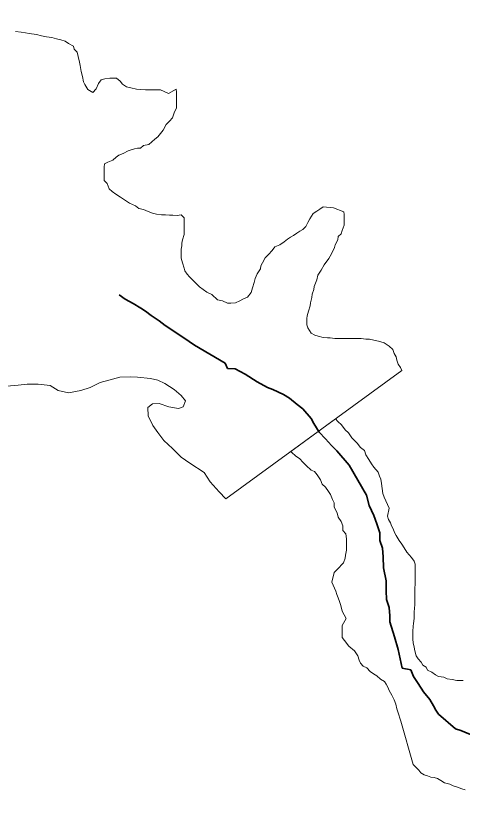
# Model space of a CAD drawing. Extents: x -1643653 to 4543381, y 1624270 to 13878484.
# Drawn here: x 589726 to 590331, y 8906797 to 8907871 of the extents above; entities that cross this region are included whole.
import ezdxf

# ---------------------------------------------------------------- set-up
doc = ezdxf.new("R2010")
doc.units = 0
doc.header["$LTSCALE"] = 200
doc.linetypes.add('LONG_DASH_SHORT_DASH', pattern=[9.9, 6, -1.2, 1.5, -1.2])
doc.layers.add('6', color=7, linetype='Continuous', lineweight=13)
doc.layers.add('60', color=7, linetype='Continuous', lineweight=13)

msp = doc.modelspace()

# ---------------------------------------------------------------- linework, layer by layer
at = {"layer": '6'}
msp.add_line((590010.8, 8907214.4), (590249.7, 8907388.8), dxfattribs=at)
for points in [[(589932.9, 8907765.4), (589921.9, 8907770), (589915.4, 8907770.1), (589911.4, 8907770.1), (589905.9, 8907770.1), (589901.9, 8907770.2), (589895.4, 8907770.7), (589889.4, 8907771.2), (589881.9, 8907772.8), (589876, 8907774.3), (589870.5, 8907777.9), (589867.5, 8907781.9), (589862.5, 8907785.9), (589853.5, 8907786), (589846.5, 8907785), (589841.5, 8907783.6), (589838, 8907778.6), (589834.9, 8907771.6), (589830.4, 8907766.6), (589823.4, 8907770.7), (589819.5, 8907777.2), (589817.5, 8907781.2), (589816, 8907788.2), (589814.6, 8907795.3), (589813.1, 8907803.3), (589812.2, 8907807.8), (589810.2, 8907815.3), (589808.8, 8907821.3), (589804.8, 8907825.4), (589803.8, 8907829.4), (589797.4, 8907832.9), (589792.9, 8907836.5), (589786.9, 8907838), (589780.9, 8907839.6), (589774.4, 8907841.1), (589767.4, 8907842.1), (589760.4, 8907843.7), (589753.9, 8907845.2), (589743.9, 8907846.8), (589739, 8907847.8), (589733, 8907848.4), (589725.5, 8907849.4)], [(589940.7, 8907738.8), (589943.8, 8907745.8), (589943.8, 8907752.8), (589943.9, 8907759.4), (589943.9, 8907766.9), (589943.5, 8907770.9), (589932.9, 8907765.4)], [(590156.8, 8907609.7), (590142.8, 8907611.3), (590138.3, 8907607.9), (590134.3, 8907605.4), (590129.2, 8907601.9), (590124.7, 8907594.9), (590122.2, 8907589.9), (590119.1, 8907584.5), (590115.1, 8907580.5), (590111.1, 8907578), (590107, 8907575.5), (590102.5, 8907572.1), (590098.5, 8907570.1), (590094.5, 8907567.1), (590089.9, 8907563.6), (590083.9, 8907559.7), (590077.4, 8907556.7), (590073.8, 8907551.7), (590068.8, 8907546.2), (590064.3, 8907541.8), (590060.7, 8907535.3), (590058.2, 8907530.8), (590057.7, 8907526.8), (590053.1, 8907520.3), (590050.6, 8907513.8), (590049, 8907508.3), (590047, 8907501.3), (590044.9, 8907494.8), (590040.3, 8907488.3), (590033.8, 8907485.9), (590029.8, 8907483.4), (590023.8, 8907480.9), (590017.3, 8907480.5), (590012.8, 8907480.5), (590006.3, 8907483.6), (589999.3, 8907484.6), (589991.9, 8907492.2), (589984.9, 8907495.2), (589974.9, 8907502.3), (589968, 8907509.3), (589961.5, 8907515.9), (589958.1, 8907519.9), (589955.1, 8907524), (589954.1, 8907528), (589951.7, 8907535), (589950.2, 8907541.5), (589950.2, 8907545.5), (589950.3, 8907549.5), (589950.3, 8907553.5), (589950.8, 8907558), (589950.9, 8907562), (589951.9, 8907566.5), (589954, 8907573.5), (589954, 8907582.1), (589954.1, 8907588.1), (589954.1, 8907596.1), (589950.2, 8907600.1), (589944.7, 8907599.6), (589938.7, 8907599.7), (589934.2, 8907599.7), (589928.7, 8907600.2), (589923.2, 8907600.3), (589916.7, 8907601.3), (589911.2, 8907602.4), (589905.2, 8907604.9), (589899.2, 8907607.4), (589892.7, 8907609), (589888.2, 8907612.5), (589880.2, 8907616.1), (589873.3, 8907620.6), (589867.8, 8907624.2), (589861.3, 8907628.2), (589856.4, 8907631.8), (589852.4, 8907635.8), (589849.9, 8907642.8), (589845.5, 8907646.8), (589845.5, 8907653.9), (589845.6, 8907660.9), (589845.6, 8907664.9), (589846.1, 8907669.4), (589850.7, 8907671.9), (589857.2, 8907674.8), (589861.7, 8907678.8), (589865.7, 8907681.3), (589871.3, 8907683.7), (589878.3, 8907687.2), (589882.3, 8907688.7), (589886.8, 8907690.1), (589890.8, 8907691.1), (589894.8, 8907691.1), (589898.8, 8907694.6), (589906.4, 8907696), (589910.4, 8907699.5), (589914.4, 8907703), (589918.5, 8907706.5), (589922, 8907710.9), (589925.5, 8907715.4), (589929.6, 8907722.9), (589934.1, 8907727.4), (589938.2, 8907731.9), (589940.7, 8907738.8)], [(590249.7, 8907388.8), (590247.7, 8907392.8), (590244.8, 8907397.4), (590242.8, 8907402.9), (590241.8, 8907407.4), (590239.3, 8907411.9), (590237.4, 8907417.4), (590232.4, 8907422), (590225.5, 8907426.5), (590218, 8907428.6), (590211.5, 8907430.1), (590205.5, 8907431.2), (590200.5, 8907431.2), (590194.5, 8907432.2), (590188.5, 8907432.3), (590184.5, 8907432.3), (590179, 8907432.3), (590173.5, 8907432.4), (590167.5, 8907432.4), (590162.5, 8907432.5), (590158.5, 8907432.5), (590152.5, 8907433), (590148.5, 8907433.1), (590143, 8907433.6), (590136, 8907435.6), (590131.5, 8907436.7), (590126.5, 8907439.7), (590122.1, 8907446.7), (590120.6, 8907450.8), (590120.6, 8907454.8), (590120.7, 8907459.3), (590121.2, 8907463.3), (590122.7, 8907469.3), (590125.3, 8907476.8), (590125.8, 8907480.8), (590127.4, 8907487.8), (590127.9, 8907492.3), (590130, 8907498.8), (590130.5, 8907502.8), (590134.1, 8907511.8), (590135.6, 8907518.3), (590140.2, 8907525.2), (590144.2, 8907532.2), (590150.3, 8907541.2), (590154.3, 8907547.2), (590158.4, 8907555.7), (590158.9, 8907559.7), (590162.5, 8907566.2), (590163, 8907570.7), (590167.1, 8907574.6), (590168.6, 8907579.1), (590171.2, 8907586.1), (590171.2, 8907592.1), (590171.2, 8907596.6), (590171.3, 8907600.6), (590170.8, 8907604.6), (590156.8, 8907609.7)], [(589713.3, 8907367.6), (589728.8, 8907369), (589741.3, 8907370.4), (589755.9, 8907370.3), (589772.4, 8907368.3), (589783.3, 8907361.7), (589797.3, 8907358.6), (589813.8, 8907361.5), (589826.4, 8907365.5), (589840.4, 8907372.4), (589852, 8907375.8), (589867, 8907379.8), (589881.5, 8907380.2), (589891, 8907379.7), (589908.5, 8907378.1), (589918.5, 8907375.5), (589928, 8907371), (589940.7, 8907363.2), (589949.9, 8907354.7), (589955.9, 8907347.5), (589952.8, 8907339.3), (589946.3, 8907337.3), (589933.3, 8907339.4), (589920.2, 8907344.1), (589911.4, 8907343.7), (589904.8, 8907338.6), (589905.2, 8907327), (589911.7, 8907314), (589918.6, 8907304.4), (589926.6, 8907293.9), (589938.5, 8907282.8), (589949.9, 8907271.1), (589949.9, 8907271.1), (589961.9, 8907262.7), (589981.4, 8907250.1), (589989.3, 8907237.5), (590001.8, 8907223.9), (590010.8, 8907214.4)], [(590161.6, 8907118.5), (590170.2, 8907127.5), (590172.7, 8907134), (590173.2, 8907138), (590174.3, 8907144.5), (590174.3, 8907150), (590174.4, 8907154.5), (590174.4, 8907160), (590173.5, 8907167), (590169.5, 8907171.5), (590169.5, 8907177.6), (590167.1, 8907183.6), (590163.1, 8907189.6), (590161.7, 8907195.6), (590157.7, 8907203.2), (590157.8, 8907209.2), (590155.3, 8907213.7), (590152.9, 8907220.2), (590149.9, 8907224.2), (590145.9, 8907230.3), (590141.5, 8907234.3), (590139, 8907240.3), (590134.6, 8907246.9), (590131.1, 8907251.4), (590126.6, 8907253.4), (590119.6, 8907259.5), (590115.7, 8907264), (590110.7, 8907269.1), (590105.7, 8907272.6), (590099.8, 8907277.7), (590098.9, 8907278.7), (590159.6, 8907323)], [(590159.6, 8907323), (590162.6, 8907319.3), (590167.6, 8907314.8), (590172.5, 8907308.2), (590177, 8907304.2), (590181.5, 8907297.1), (590188.9, 8907290.1), (590193.4, 8907284), (590198.8, 8907280), (590200.8, 8907274), (590204.7, 8907267.9), (590208.2, 8907261.9), (590211.7, 8907257.4), (590217.6, 8907250.8), (590219.1, 8907245.3), (590221.1, 8907241.3), (590222, 8907235.3), (590223, 8907228.3), (590223.9, 8907221.8), (590225.4, 8907216.7), (590232.2, 8907201.7), (590230.2, 8907190.7), (590231.6, 8907186.2), (590234.1, 8907181.6), (590235.6, 8907177.6), (590238, 8907173.6), (590239.5, 8907168.6), (590242, 8907164.6)], [(590242, 8907164.6), (590245.9, 8907158), (590249.4, 8907153), (590252.8, 8907148), (590256.3, 8907141.9), (590262.8, 8907134.9), (590266.2, 8907129.8), (590267.7, 8907125.8), (590267.6, 8907119.3), (590267.6, 8907108.8), (590267.5, 8907102.8), (590267.5, 8907098.8), (590267.4, 8907092.8), (590267.4, 8907087.3), (590267.3, 8907081.3), (590267.3, 8907077.3), (590267.3, 8907070.8), (590266.7, 8907065.2), (590266.2, 8907060.8), (590266.2, 8907056.2), (590266.1, 8907051.7), (590265.6, 8907045.2), (590265.1, 8907041.2), (590264.5, 8907034.2), (590264.5, 8907029.7), (590264.4, 8907023.7), (590264.9, 8907018.7), (590266.3, 8907012.7), (590267.3, 8907007.7), (590269.2, 8907001.1), (590271.7, 8906997.1), (590275.7, 8906992.6), (590278.2, 8906988.6), (590282.6, 8906985.5), (590284.6, 8906981.5), (590290.1, 8906979), (590295.1, 8906975.4), (590299.5, 8906972.9), (590306.5, 8906971.9), (590311, 8906969.8), (590318, 8906968.8), (590324, 8906967.7), (590329, 8906967.7), (590333, 8906967.7)], [(590289, 8906836.3), (590284.5, 8906837.8), (590280, 8906839.3), (590275.5, 8906841.9), (590272.6, 8906845.9), (590265.1, 8906853.5), (590248.1, 8906912.2), (590244.2, 8906925.2), (590242.7, 8906929.2), (590241.2, 8906935.2), (590239.3, 8906941.3), (590235.8, 8906947.8), (590232.4, 8906953.8), (590230.4, 8906958.3), (590228.4, 8906962.4), (590226, 8906966.4), (590220.5, 8906969.4), (590215.5, 8906974), (590211, 8906976.5), (590206.6, 8906980), (590202.1, 8906984.6), (590197.1, 8906987.1), (590193.6, 8906991.1), (590191.7, 8906995.2), (590189.7, 8907001.2), (590185.3, 8907007.7), (590177.8, 8907014.3), (590171.9, 8907021.8), (590168.4, 8907025.8), (590168.4, 8907029.8), (590168.5, 8907034.4), (590168.5, 8907038.4), (590168.5, 8907042.4), (590174.1, 8907051.8), (590168.7, 8907061.9), (590167.7, 8907065.9), (590166.2, 8907070.9), (590164.8, 8907074.9), (590163.3, 8907080), (590161.3, 8907084.5), (590159.9, 8907089), (590154.5, 8907101), (590157.6, 8907114.5), (590161.6, 8907118.5)], [(590335.4, 8906818.9), (590330.9, 8906820.5), (590323.9, 8906823), (590319.4, 8906824.6), (590314.9, 8906826.6), (590307.5, 8906828.7), (590302.5, 8906831.7), (590298, 8906834.2), (590293.5, 8906835.8), (590289, 8906836.3)]]:
    msp.add_lwpolyline(points, dxfattribs=at)
at = {"layer": '6', "linetype": 'LONG_DASH_SHORT_DASH', "lineweight": 35}
for points in [[(589895.5, 8907473.3), (589885.1, 8907479.9), (589874.1, 8907485.9), (589865.8, 8907491.8)], [(590348.1, 8906891.9), (590329.7, 8906899.5), (590322.2, 8906902), (590299.3, 8906921.7), (590295.9, 8906927.2), (590292.4, 8906933.2), (590287.5, 8906941.7), (590279, 8906952.3), (590271.6, 8906963.3), (590265.2, 8906972.9), (590261.7, 8906981.9), (590250.2, 8906984.5), (590244.4, 8907009.5), (590239.5, 8907027.1), (590233.2, 8907047.1), (590233.2, 8907055.6), (590232.3, 8907066.7), (590228.9, 8907077.7), (590228.5, 8907089.2), (590228.1, 8907103.2), (590224.7, 8907120.7), (590224.3, 8907135.8), (590223.3, 8907147.3), (590219.9, 8907157.8), (590219.5, 8907168.3), (590215.6, 8907180.3), (590211.7, 8907191.9), (590205.2, 8907205.4), (590201.8, 8907219.4), (590178.1, 8907260.1), (590161.2, 8907279.7), (590154.3, 8907286.8), (590145.8, 8907295.8), (590137.4, 8907304.9), (590130, 8907316.9), (590126.5, 8907323.4), (590115.1, 8907336.5), (590107.7, 8907342.6), (590097.2, 8907351.1), (590088.8, 8907356.2), (590074.3, 8907362.8), (590067.3, 8907365.8), (590053.4, 8907373.4), (590036.9, 8907384), (590023.5, 8907391.1), (590013, 8907391.6), (590010, 8907398.6), (589968.2, 8907423.4), (589953.8, 8907433), (589928.4, 8907450.1), (589920.4, 8907456.2), (589909.5, 8907463.7), (589901.5, 8907469.3), (589895.5, 8907473.3)]]:
    msp.add_lwpolyline(points, dxfattribs=at)
at = {"layer": '60', "lineweight": 25}
msp.add_spline([(814781, 9009175.5), (814787.2, 9009173.4), (814796.9, 9009173.4), (814799.4, 9009172.4), (814805.1, 9009174.5), (814805.6, 9009176.5), (814811.7, 9009179.5), (814811.7, 9009179.5), (814801.5, 9009181), (814790.7, 9009181.5), (814784.1, 9009183.1), (814777.4, 9009185.1), (814778.4, 9009175.5)], degree=3, dxfattribs=at)

doc.saveas('drawing.dxf')
